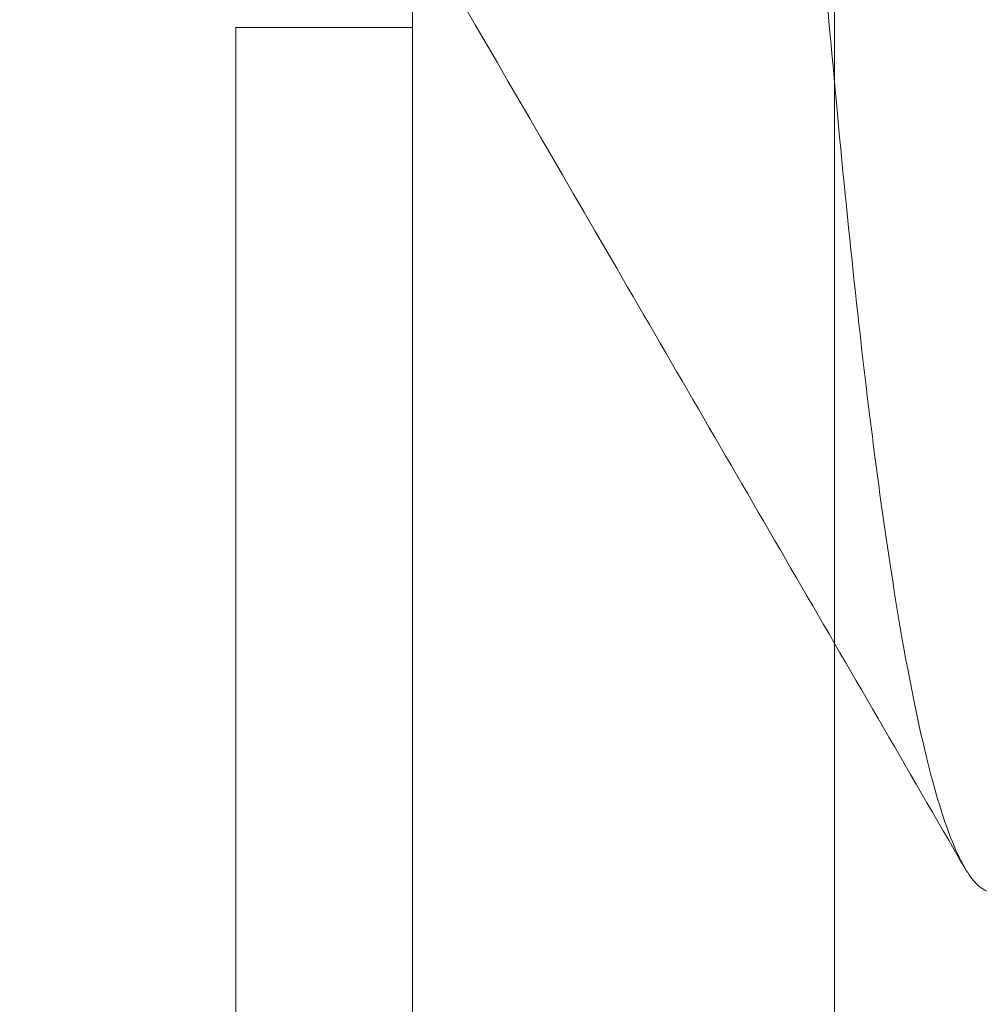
# Model space of a CAD drawing. Header units: inches. Extents: x 1 to 109, y 1 to 85.
# Tile 429 of 656: x 88.3918 to 88.4054, y 24.3534 to 24.3674. Entities that reach past the tile are written whole.
import ezdxf

# ---------------------------------------------------------------- set-up
doc = ezdxf.new("R2010")
doc.units = ezdxf.units.IN
doc.header["$MEASUREMENT"] = 0

msp = doc.modelspace()

# ---------------------------------------------------------------- linework, layer by layer
at = {"color": 7, "linetype": 'Continuous', "lineweight": 15, "ltscale": 5}
for p, q in [((88.397324, 24.992272), (88.397324, 21.375605)), ((88.397324, 24.188522), (88.397324, 24.555188)), ((88.403309, 24.248105), (88.403309, 24.414772)), ((88.394824, 24.367288), (88.397324, 24.367288)), ((88.394824, 24.367288), (88.394824, 24.351707)), ((88.394824, 24.343204), (88.394824, 24.367288)), ((88.397324, 24.343204), (88.397324, 24.367288)), ((88.397324, 24.367288), (88.397324, 24.351707))]:
    msp.add_line(p, q, dxfattribs=at)
for points, knots in [([(88.412072, 24.434188), (88.411982, 24.432324), (88.411801, 24.428566), (88.411516, 24.422914), (88.411219, 24.417243), (88.410911, 24.411598), (88.410595, 24.406028), (88.410279, 24.400685), (88.409966, 24.395605), (88.40966, 24.390815), (88.409355, 24.386251), (88.409054, 24.381944), (88.408753, 24.377841), (88.408455, 24.373986), (88.408163, 24.370422), (88.407883, 24.367233), (88.407618, 24.364399), (88.40734, 24.361904), (88.407055, 24.359791), (88.406765, 24.358063), (88.406472, 24.356719), (88.406172, 24.355744), (88.405868, 24.355154), (88.405555, 24.354952), (88.405236, 24.35517), (88.404913, 24.355834), (88.404596, 24.356928), (88.404287, 24.358434), (88.403988, 24.360329), (88.403707, 24.36254), (88.403443, 24.365023), (88.403192, 24.367759), (88.402926, 24.370814), (88.40265, 24.374205), (88.402357, 24.377997), (88.40205, 24.382193), (88.401731, 24.386787), (88.401407, 24.391666), (88.401081, 24.396792), (88.400757, 24.402122), (88.400443, 24.407505), (88.40014, 24.412887), (88.399852, 24.418218), (88.399573, 24.423566), (88.399305, 24.428891), (88.399135, 24.432432), (88.399051, 24.434188)], [0, 0, 0, 0, 0.022479, 0.045331, 0.068506, 0.091948, 0.115595, 0.139386, 0.161889, 0.184404, 0.206874, 0.229245, 0.25146, 0.274794, 0.297838, 0.320536, 0.342918, 0.365562, 0.38856, 0.410518, 0.432694, 0.455036, 0.47749, 0.5, 0.523873, 0.547679, 0.571351, 0.594825, 0.618042, 0.640943, 0.662202, 0.683327, 0.704778, 0.726531, 0.74854, 0.772107, 0.795844, 0.819687, 0.843568, 0.86742, 0.891176, 0.913429, 0.935486, 0.957297, 0.978816, 1, 1, 1, 1]), ([(88.415327, 24.434188), (88.415237, 24.432324), (88.415057, 24.428566), (88.414771, 24.422914), (88.414474, 24.417243), (88.414166, 24.411598), (88.41385, 24.406028), (88.413534, 24.400685), (88.413222, 24.395605), (88.412915, 24.390815), (88.41261, 24.386251), (88.412309, 24.381944), (88.412008, 24.377841), (88.41171, 24.373986), (88.411418, 24.370422), (88.411138, 24.367233), (88.410873, 24.364399), (88.410595, 24.361904), (88.410311, 24.359791), (88.41002, 24.358063), (88.409727, 24.356719), (88.409427, 24.355744), (88.409123, 24.355154), (88.40881, 24.354952), (88.408491, 24.35517), (88.408169, 24.355834), (88.407852, 24.356928), (88.407542, 24.358434), (88.407243, 24.360329), (88.406962, 24.36254), (88.406699, 24.365023), (88.406447, 24.367759), (88.406181, 24.370814), (88.405905, 24.374205), (88.405613, 24.377997), (88.405306, 24.382193), (88.404986, 24.386787), (88.404662, 24.391666), (88.404337, 24.396792), (88.404012, 24.402122), (88.403698, 24.407505), (88.403395, 24.412887), (88.403107, 24.418218), (88.402828, 24.423566), (88.40256, 24.428891), (88.40239, 24.432432), (88.402306, 24.434188)], [0, 0, 0, 0, 0.022479, 0.045331, 0.068506, 0.091948, 0.115595, 0.139386, 0.161889, 0.184404, 0.206874, 0.229245, 0.25146, 0.274794, 0.297838, 0.320536, 0.342918, 0.365562, 0.38856, 0.410518, 0.432694, 0.455036, 0.47749, 0.5, 0.523873, 0.547679, 0.571351, 0.594825, 0.618042, 0.640943, 0.662202, 0.683327, 0.704778, 0.726531, 0.74854, 0.772107, 0.795844, 0.819687, 0.843568, 0.86742, 0.891176, 0.913429, 0.935486, 0.957297, 0.978816, 1, 1, 1, 1]), ([(88.383178, 24.355363), (88.384823, 24.3582), (88.388112, 24.36387), (88.391406, 24.369538), (88.393052, 24.37237)], [0, 0, 0, 0, 0.500248, 1, 1, 1, 1]), ([(88.395284, 24.372369), (88.39693, 24.369537), (88.400224, 24.36387), (88.403513, 24.3582), (88.405158, 24.355363)], [0, 0, 0, 0, 0.499754, 1, 1, 1, 1])]:
    msp.add_open_spline(points, degree=3, knots=knots, dxfattribs=at)

doc.saveas('drawing.dxf')
